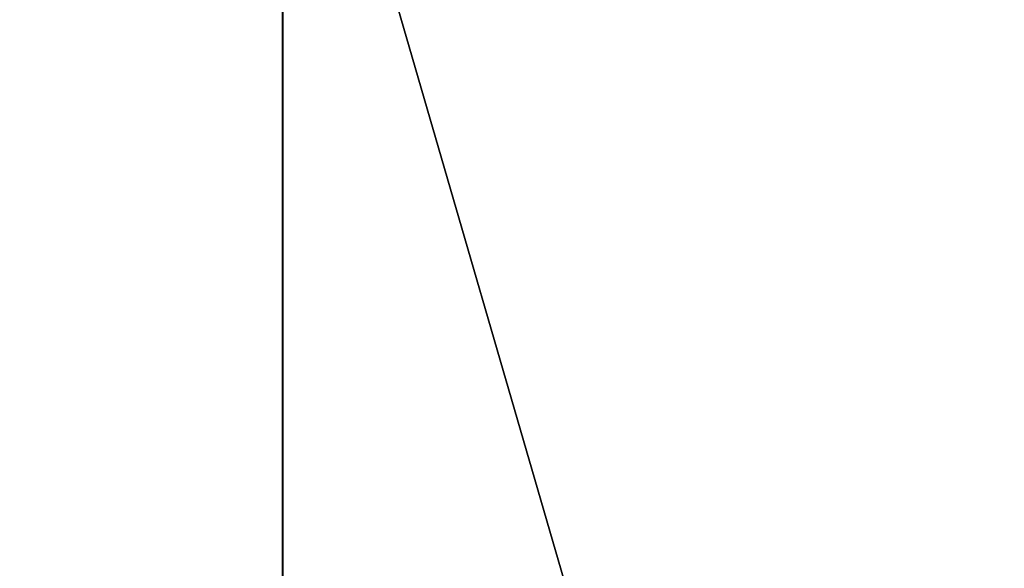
# Model space of a CAD drawing. Header units: millimetres. Extents: x -125 to 171, y -35 to 1363.
# Tile 915 of 1056: x -51.87 to -51.8469, y 1225.6775 to 1225.6904. Entities that reach past the tile are written whole.
import ezdxf

# ---------------------------------------------------------------- set-up
doc = ezdxf.new("R2010")
doc.units = ezdxf.units.MM
doc.header["$LTSCALE"] = 65.185185
for name, color, linetype in [('2483', 7, 'CONTINUOUS'), ('2678', 7, 'CONTINUOUS'), ('2679', 7, 'CONTINUOUS'), ('2680', 7, 'CONTINUOUS'), ('2681', 7, 'CONTINUOUS')]:
    doc.layers.add(name, color=color, linetype=linetype)

msp = doc.modelspace()

# ---------------------------------------------------------------- linework, layer by layer
at = {"layer": '2483', "linetype": 'CONTINUOUS'}
for points in [[(-51.137282, 1225.7, 232.851615), (-51.863873, 1225.7, 231.851549), (-51.137324, 1223.2, 232.851584), (-51.137282, 1225.7, 232.851615)], [(-51.863873, 1225.7, 231.851549), (-51.863866, 1225.7, 230.615542), (-51.863857, 1223.2, 231.851598), (-51.863873, 1225.7, 231.851549)], [(-51.863873, 1225.7, 231.851549), (-51.863857, 1223.2, 231.851598), (-51.137324, 1223.2, 232.851584), (-51.863873, 1225.7, 231.851549)], [(-51.863866, 1225.7, 230.615542), (-51.137317, 1225.7, 229.615521), (-51.863865, 1223.2, 230.615539), (-51.863866, 1225.7, 230.615542)], [(-51.863866, 1225.7, 230.615542), (-51.863865, 1223.2, 230.615539), (-51.863857, 1223.2, 231.851598), (-51.863866, 1225.7, 230.615542)], [(-51.137317, 1225.7, 229.615521), (-51.137317, 1223.2, 229.615521), (-51.863865, 1223.2, 230.615539), (-51.137317, 1225.7, 229.615521)]]:
    msp.add_3dface(points, dxfattribs=at)
at = {"layer": '2678', "linetype": 'CONTINUOUS'}
for points in [[(-52.029788, 1223.2, 294.175938), (-51.662874, 1223.2, 294.067259), (-52.029798, 1225.7, 294.175947), (-52.029788, 1223.2, 294.175938)], [(-52.029798, 1225.7, 294.175947), (-51.662874, 1223.2, 294.067259), (-51.662874, 1225.7, 294.067259), (-52.029798, 1225.7, 294.175947)]]:
    msp.add_3dface(points, dxfattribs=at)
at = {"layer": '2679', "linetype": 'CONTINUOUS'}
for points in [[(-51.767403, 1225.7, 295.061781), (-52.103703, 1223.2, 294.879191), (-52.103711, 1225.7, 294.87918), (-51.767403, 1225.7, 295.061781)], [(-51.767403, 1223.2, 295.061781), (-52.103703, 1223.2, 294.879191), (-51.767403, 1225.7, 295.061781), (-51.767403, 1223.2, 295.061781)]]:
    msp.add_3dface(points, dxfattribs=at)
at = {"layer": '2680', "linetype": 'CONTINUOUS'}
for points in [[(-51.299273, 1225.7, 296.520806), (-52.528651, 1225.7, 296.391593), (-51.299324, 1223.2, 296.520817), (-51.299273, 1225.7, 296.520806)], [(-52.528651, 1225.7, 296.391593), (-52.528604, 1223.2, 296.391614), (-51.299324, 1223.2, 296.520817), (-52.528651, 1225.7, 296.391593)]]:
    msp.add_3dface(points, dxfattribs=at)
at = {"layer": '2681', "linetype": 'CONTINUOUS'}
for points in [[(-52.131004, 1225.7, 292.608234), (-50.901626, 1225.7, 292.737446), (-52.130953, 1223.2, 292.608223), (-52.131004, 1225.7, 292.608234)], [(-50.901626, 1225.7, 292.737446), (-50.901673, 1223.2, 292.737425), (-52.130953, 1223.2, 292.608223), (-50.901626, 1225.7, 292.737446)]]:
    msp.add_3dface(points, dxfattribs=at)

doc.saveas('drawing.dxf')
